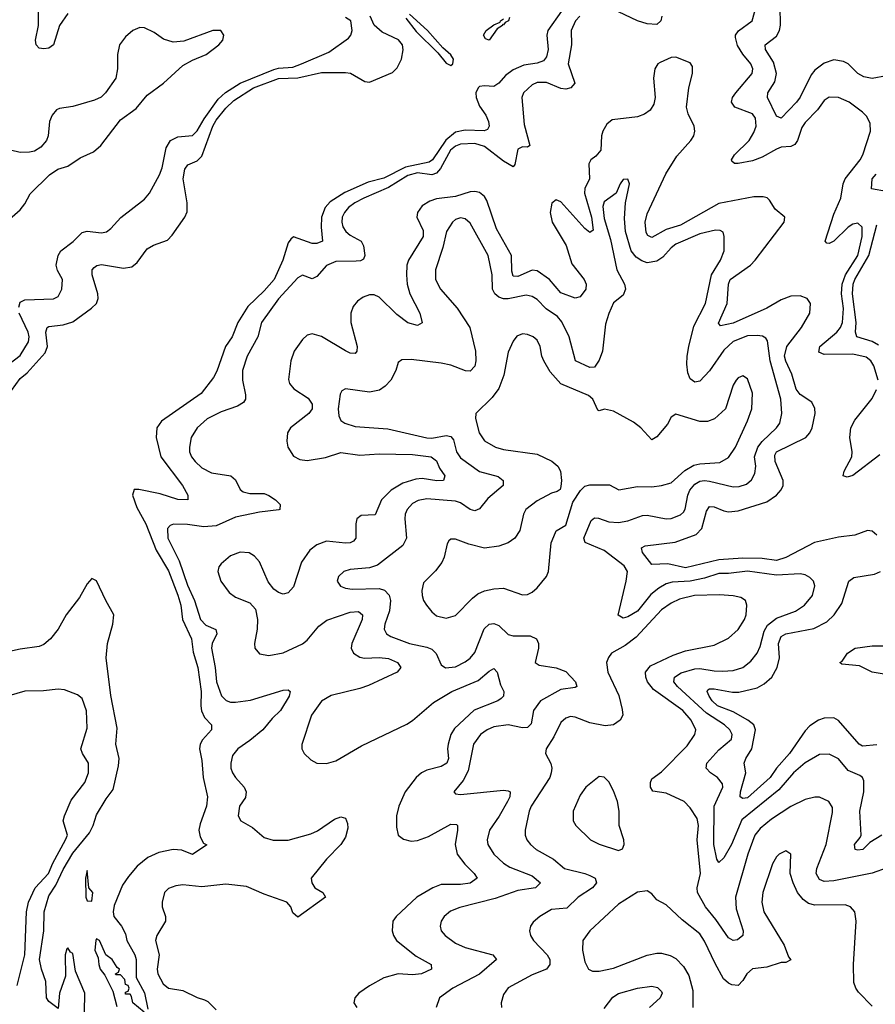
# Model space of a CAD drawing. Header units: inches. Extents: x 1843162 to 1959474, y 907081 to 1016326.
# Tile 279 of 656: x 1912569 to 1916143, y 941203 to 945315. Entities that reach past the tile are written whole.
import ezdxf

# ---------------------------------------------------------------- set-up
doc = ezdxf.new("R2010")
doc.units = ezdxf.units.IN
doc.header["$MEASUREMENT"] = 0
doc.layers.add('B9914', color=7, linetype='Continuous')

msp = doc.modelspace()

# ---------------------------------------------------------------- linework, layer by layer
at = {"layer": 'B9914', "color": 5}
for points, elevation in [([(1912770, 945341.2), (1912734.8, 945290), (1912710.1, 945209.9), (1912690, 945196.5), (1912670, 945192.5), (1912650, 945195.5), (1912636.8, 945210), (1912635.2, 945230), (1912647.9, 945290), (1912647.4, 945350)], 480), ([(1914832.1, 945350), (1914775.7, 945270), (1914771.6, 945250), (1914776.6, 945190), (1914770, 945160.4), (1914756.9, 945143.1), (1914730, 945133.6), (1914674.8, 945125.2), (1914630, 945105.2), (1914598.2, 945081.8), (1914570, 945049.8), (1914550, 945035.4), (1914510, 945038.6), (1914490, 945035.6), (1914484.1, 945030), (1914474.9, 945010), (1914475.8, 944990), (1914490, 944954), (1914515.7, 944915.7), (1914526.8, 944890), (1914530.1, 944870), (1914523, 944857), (1914509.6, 944850.4), (1914430, 944853.7), (1914390, 944845.2), (1914348.7, 944811.3), (1914292.8, 944730), (1914279.4, 944720.6), (1914180.4, 944699.6), (1914090, 944653), (1914024.2, 944635.8), (1913927, 944593), (1913866.2, 944553.8), (1913845.2, 944530), (1913829.6, 944490), (1913827.8, 944447.8), (1913834, 944390), (1913810, 944379.7), (1913790, 944379.8), (1913712.3, 944407.7), (1913701.4, 944398.6), (1913690, 944382.4), (1913668.4, 944310), (1913631.5, 944230), (1913590, 944182.5), (1913522.4, 944117.6), (1913479.8, 944050), (1913455.9, 943990), (1913428.7, 943950), (1913392.5, 943847.5), (1913378.6, 943821.4), (1913326.3, 943753.7), (1913161.7, 943638.3), (1913141.5, 943610), (1913139.4, 943570), (1913157.8, 943490), (1913248.9, 943370), (1913270.5, 943330), (1913270.8, 943310), (1913230, 943311.5), (1913155.6, 943335.6), (1913066.4, 943353.6), (1913047, 943353), (1913039.3, 943330), (1913058.2, 943278.2), (1913095, 943210), (1913139.2, 943099.2), (1913190, 943012.9), (1913230, 942911.3), (1913241.2, 942870), (1913249.3, 942810), (1913287.1, 942730), (1913293.7, 942673.7), (1913312.3, 942610), (1913327.2, 942510), (1913324.8, 942450), (1913328.7, 942428.7), (1913341.4, 942401.4), (1913370.4, 942370), (1913370.5, 942350), (1913331.8, 942308.2), (1913322.7, 942290), (1913320.2, 942270), (1913330, 942221), (1913335.1, 942150), (1913352.9, 942070), (1913349.2, 942030), (1913322.5, 941957.5), (1913317.7, 941930), (1913322.6, 941902.6), (1913335.9, 941875.9), (1913350.6, 941869.4), (1913290, 941828.7), (1913246.5, 941846.5), (1913210, 941849.8), (1913150, 941836.9), (1913104.2, 941815.8), (1913059.6, 941780.4), (1913022.8, 941737.2), (1912998.8, 941701.2), (1912963.5, 941616.5), (1912959.6, 941590), (1912962.6, 941570), (1912994, 941530), (1913010, 941497.3), (1913016.2, 941470), (1913050.2, 941410), (1913055.8, 941390), (1913055.8, 941315.8), (1913090, 941251), (1913103.6, 941183.6)], 460), ([(1914181.5, 945321.5), (1914225.5, 945265.5), (1914316, 945176), (1914350, 945133.7), (1914370, 945123.1), (1914378.8, 945130), (1914381.7, 945150), (1914370, 945168.8), (1914337.1, 945197.1), (1914272.4, 945270), (1914197.8, 945337.8)], 460), ([(1915251.9, 945330), (1915247.9, 945310), (1915230, 945295), (1915190, 945297.6), (1915150, 945310.5), (1915070, 945347.3)], 480), ([(1916155, 943810), (1916137.6, 943870), (1916125.2, 943890), (1916105.4, 943905.4), (1916050, 943918.2), (1915930, 943917.2), (1915906.7, 943926.7), (1915911.3, 943950), (1915982.4, 944010), (1915998.1, 944030), (1916006.6, 944050), (1916011, 944109), (1916002.7, 944170), (1916004.6, 944210), (1916018.7, 944250), (1916070, 944330.2), (1916088.9, 944408.9), (1916088.5, 944448.5), (1916070, 944465), (1916050, 944461.2), (1916030, 944448.4), (1915970, 944389.9), (1915950, 944379.8), (1915941.2, 944381.2), (1915934, 944390), (1915970, 944502.4), (1915999.7, 944570), (1916009.2, 944630), (1916016.9, 944650), (1916080.6, 944730), (1916090.7, 944750), (1916123.1, 944850), (1916121.2, 944881.2), (1916107.4, 944910), (1916090, 944928.5), (1916034, 944970), (1915990, 944990.6), (1915950, 944990.7), (1915930, 944977.6), (1915901.1, 944938.9), (1915850, 944886), (1915835.8, 944864.2), (1915817.9, 944810), (1915806.4, 944793.6), (1915790, 944785.9), (1915750, 944781.9), (1915730, 944774.8), (1915670, 944740.5), (1915630, 944725.9), (1915570, 944714.9), (1915554.7, 944714.7), (1915543.7, 944723.7), (1915541.8, 944730), (1915555.2, 944750), (1915616, 944810), (1915636.4, 944843.6), (1915645.7, 944870), (1915643.3, 944903.3), (1915630, 944921.6), (1915556.8, 944950), (1915542.2, 944970), (1915547.2, 944990), (1915561.2, 945010), (1915629.3, 945090.7), (1915631.8, 945110), (1915623.4, 945130), (1915590, 945171.2), (1915567.7, 945207.7), (1915559.4, 945240.6), (1915559.6, 945250), (1915572, 945268), (1915628.4, 945310), (1915645.3, 945370)], 480), ([(1916190, 945080.7), (1916130, 945068.9), (1916095.6, 945075.6), (1916069.9, 945089.9), (1916029.8, 945130), (1916010, 945140.5), (1915970, 945147.4), (1915930, 945133.3), (1915890, 945104.2), (1915875.1, 945084.9), (1915830, 944991.7), (1915814.3, 944970), (1915750, 944903.5), (1915730, 944911.6), (1915693, 944990), (1915694.6, 945010), (1915724.1, 945055.9), (1915730.8, 945090), (1915717.5, 945137.5), (1915684.9, 945190), (1915683.8, 945210), (1915730, 945246.7), (1915743.2, 945270), (1915747.9, 945292.1), (1915746, 945370)], 460), ([(1912533.8, 943766.2), (1912570, 943816.6), (1912599.7, 943840.3), (1912675.7, 943924.3), (1912684.9, 943950), (1912678.5, 944010), (1912683.9, 944030), (1912690, 944034.3), (1912750, 944040.1), (1912790, 944053.3), (1912868.8, 944110), (1912889.8, 944130), (1912895.9, 944150), (1912895.2, 944170), (1912872.1, 944250), (1912871.5, 944270), (1912880, 944280), (1912890.9, 944289.1), (1912910, 944292.2), (1913002.8, 944277.2), (1913037.2, 944282.8), (1913059.3, 944300.7), (1913101.3, 944358.7), (1913127.2, 944372.8), (1913185.9, 944394.1), (1913205.6, 944414.4), (1913258.3, 944490), (1913267.7, 944512.3), (1913268.2, 944550), (1913251.2, 944650), (1913258.2, 944690), (1913271.8, 944708.2), (1913310, 944724.8), (1913330, 944744.5), (1913376.2, 944870), (1913390, 944894.6), (1913430, 944945.4), (1913462.9, 944977.1), (1913544.8, 945030), (1913650, 945069), (1913730, 945071.4), (1913830, 945094.1), (1913930, 945094.3), (1913951, 945091), (1914010, 945056.5), (1914030, 945054.6), (1914126, 945094), (1914145.9, 945114.1), (1914164.2, 945150), (1914170.6, 945189.4), (1914167.3, 945210), (1914151, 945231), (1914082.5, 945262.5), (1914050, 945291.6), (1914032.5, 945330)], 460), ([(1912565, 944115), (1912570, 944134.9), (1912590, 944145.1), (1912710, 944149.4), (1912730, 944159.5), (1912744.1, 944190), (1912747, 944230), (1912727.2, 944267.2), (1912721.7, 944290), (1912729.9, 944330), (1912740.2, 944350), (1912791.4, 944388.6), (1912830, 944426), (1912850, 944432.1), (1912910, 944425.4), (1912931.4, 944428.6), (1912950, 944442.3), (1912991.5, 944488.5), (1913090, 944565.8), (1913110.7, 944590), (1913153.4, 944666.6), (1913164, 944696), (1913180.2, 944779.8), (1913199.2, 944810), (1913230, 944825.2), (1913290, 944831.2), (1913310, 944850.1), (1913339.2, 944900.8), (1913397.6, 944982.4), (1913428.5, 945011.5), (1913489.8, 945050.2), (1913630, 945107.4), (1913650, 945112.9), (1913710, 945117.3), (1913746.6, 945130), (1913860.8, 945179.2), (1913942.2, 945237.8), (1913952, 945250), (1913957.4, 945270), (1913952.5, 945310), (1913930, 945324.5)], 480), ([(1914908.4, 945330), (1914890.4, 945309.6), (1914873.3, 945270), (1914874.4, 945210), (1914860.1, 945130), (1914888.1, 945050), (1914871.6, 945030), (1914850, 945024.8), (1914830, 945028.2), (1914770, 945052.3), (1914730, 945052.3), (1914710, 945042.5), (1914674.1, 945010), (1914666.6, 944990), (1914676.8, 944876.8), (1914699.6, 944790), (1914690, 944783.2), (1914670, 944783.7), (1914650, 944774.8), (1914637.5, 944710), (1914630, 944700.9), (1914590, 944724.2), (1914510, 944784.9), (1914470, 944797.2), (1914410, 944794.9), (1914390, 944786.9), (1914369.2, 944770), (1914326.7, 944693.3), (1914310, 944674), (1914290, 944666.8), (1914230, 944674.8), (1914190, 944664.8), (1914110, 944614.2), (1914007, 944570), (1913969, 944550), (1913942.4, 944530), (1913925.4, 944510), (1913916.6, 944490), (1913914.5, 944470), (1913919.1, 944450), (1913931.8, 944430), (1913950, 944414.9), (1913994.8, 944390), (1914005.1, 944370), (1914011.2, 944330), (1914005, 944315), (1913992, 944308), (1913973.8, 944306.2), (1913890, 944304.8), (1913850, 944287.9), (1913810, 944242.9), (1913790, 944232.9), (1913750, 944248.2), (1913730, 944237.3), (1913650, 944149.9), (1913578.2, 944050), (1913563.1, 943990), (1913519.2, 943910), (1913499.4, 943850), (1913499, 943810), (1913511.6, 943748.4), (1913511.8, 943730), (1913503.9, 943716.1), (1913478.4, 943701.6), (1913410, 943678), (1913352.3, 943647.7), (1913310.1, 943610), (1913285.4, 943570), (1913277.4, 943530), (1913278.6, 943510), (1913286.4, 943490), (1913301.4, 943470), (1913330, 943443.2), (1913370, 943422.2), (1913450.6, 943410.6), (1913470, 943392.7), (1913490, 943353.6), (1913502.9, 943342.9), (1913530, 943336.6), (1913590, 943335.8), (1913610, 943328.4), (1913637.4, 943310), (1913656.5, 943290), (1913655.5, 943270), (1913651.7, 943268.3), (1913570, 943258.9), (1913470, 943237.9), (1913390, 943200.8), (1913337.8, 943197.8), (1913270, 943207.3), (1913211.8, 943208.2), (1913197.1, 943202.9), (1913186.7, 943190), (1913188.1, 943150), (1913235.4, 943055.4), (1913270, 942954.1), (1913299.6, 942890), (1913323.7, 942810), (1913346.9, 942786.9), (1913388.2, 942768.2), (1913391.7, 942750), (1913372.6, 942710), (1913369.3, 942690), (1913385.5, 942610), (1913390.5, 942550), (1913411.9, 942491.9), (1913431.4, 942471.4), (1913450, 942465.2), (1913470, 942465.5), (1913533.5, 942473.5), (1913670, 942515.1), (1913690, 942516.1), (1913698.2, 942510), (1913694.2, 942490), (1913657.7, 942430), (1913622.9, 942397.1), (1913583.8, 942350), (1913530, 942304.2), (1913480.2, 942270), (1913458.2, 942241.8), (1913450.1, 942210), (1913450.9, 942190), (1913458, 942170), (1913470.2, 942150), (1913506.7, 942110), (1913514.4, 942090), (1913512.7, 942067.3), (1913487.5, 942030), (1913481.3, 941990), (1913493.1, 941970), (1913541.4, 941941.4), (1913590, 941899.5), (1913628.1, 941888.1), (1913690, 941888.4), (1913784.4, 941915.6), (1913812.6, 941927.4), (1913884.2, 941975.8), (1913910, 941986.7), (1913930, 941980.9), (1913938.2, 941958.2), (1913938.9, 941938.9), (1913930, 941901.2), (1913910.5, 941870), (1913850.7, 941810), (1913786.7, 941730), (1913789.3, 941710), (1913802.4, 941690), (1913835.5, 941670), (1913846.4, 941650), (1913730, 941567.3), (1913710, 941585.1), (1913700.9, 941610), (1913684.6, 941630), (1913590, 941662.9), (1913515.9, 941695.9), (1913430, 941705.4), (1913330, 941693.6), (1913250, 941702.3), (1913221.6, 941698.4), (1913190, 941687.1), (1913174, 941670), (1913164.5, 941630), (1913163.9, 941610), (1913178.5, 941570), (1913178, 941550), (1913141.6, 941490), (1913136.1, 941470), (1913151.6, 941410), (1913142.9, 941350), (1913145.4, 941330), (1913168.7, 941288.7), (1913190, 941271.3), (1913250, 941260.8), (1913310, 941231.1), (1913341.4, 941221.4), (1913354.4, 941214.4), (1913390, 941179.6)], 480), ([(1914615.5, 945324.5), (1914610.9, 945310), (1914596.4, 945303.6), (1914590, 945294), (1914585.7, 945294.3), (1914586.3, 945290), (1914563.7, 945276.3), (1914530, 945229.8), (1914514.3, 945234.3), (1914506.1, 945250), (1914517.4, 945270), (1914550, 945293.1), (1914576.1, 945303.9), (1914576.8, 945310), (1914590, 945318.3)], 440), ([(1912435.9, 944404.1), (1912570, 944521.5), (1912590, 944545.7), (1912612.5, 944587.5), (1912692.6, 944667.4), (1912727.6, 944690), (1912770, 944703.8), (1912821.7, 944738.3), (1912877.2, 944762.8), (1912907, 944790), (1912990, 944896.9), (1913055.4, 944944.6), (1913101, 944999), (1913170, 945049.2), (1913250, 945123.2), (1913290, 945145.9), (1913347.6, 945170), (1913400.5, 945210), (1913416.9, 945230), (1913421.6, 945250), (1913409.6, 945269.6), (1913376, 945270), (1913254.5, 945225.5), (1913210, 945220.9), (1913170, 945233.5), (1913130, 945261.6), (1913090, 945280.4), (1913070, 945282.4), (1913041.3, 945270), (1913010, 945242.8), (1912986, 945210), (1912976.6, 945170), (1912977.9, 945110), (1912970.8, 945070), (1912927.5, 945010), (1912908.9, 944991.1), (1912881.2, 944978.8), (1912790, 944952.1), (1912735.4, 944944.6), (1912722.1, 944937.9), (1912704.4, 944915.6), (1912692.7, 944890), (1912687.6, 944830), (1912680.9, 944810), (1912657.4, 944782.6), (1912630, 944766.4), (1912610, 944761.2), (1912570, 944759.9), (1912529.9, 944769.9)], 520), ([(1916150, 943162.6), (1916130, 943179.1), (1916110, 943182.3), (1916058, 943162), (1915990, 943153.6), (1915888.9, 943131.1), (1915770, 943068.5), (1915730, 943056.7), (1915670, 943064.8), (1915590, 943066.6), (1915490, 943059.8), (1915350, 943026.2), (1915276.7, 943043.3), (1915210, 943040.4), (1915170.9, 943090), (1915166, 943110), (1915182.5, 943117.5), (1915307.1, 943132.9), (1915394.9, 943165.1), (1915418.5, 943190), (1915438.1, 943261.9), (1915450, 943281.4), (1915470, 943280.1), (1915510, 943263.6), (1915530, 943260.1), (1915570, 943264.4), (1915690, 943301.7), (1915730, 943328.9), (1915750, 943351.5), (1915757.8, 943370), (1915757.7, 943390), (1915725.4, 943470), (1915723.5, 943496.5), (1915730.7, 943510), (1915853.7, 943570), (1915870, 943589.3), (1915879.3, 943610), (1915892.6, 943670), (1915891.1, 943691.1), (1915877.9, 943717.9), (1915830, 943749.9), (1915812.1, 943772.1), (1915794.7, 943834.7), (1915768.8, 943888.8), (1915764.6, 943910), (1915774.1, 943950), (1915835.2, 944030), (1915870.4, 944090), (1915872.3, 944130), (1915858.7, 944150), (1915830, 944162.1), (1915790, 944159.7), (1915750, 944144.8), (1915690, 944110.4), (1915550, 944047), (1915496.6, 944036.6), (1915487.7, 944047.7), (1915524.9, 944130), (1915530.3, 944210), (1915537.5, 944230), (1915621.9, 944290), (1915641.6, 944310), (1915762, 944470), (1915765.7, 944490), (1915724.3, 944524.3), (1915701.8, 944561.8), (1915691.1, 944571.1), (1915675.1, 944575.1), (1915635.5, 944575.5), (1915490, 944547.3), (1915330, 944457), (1915270, 944438.9), (1915210, 944405.8), (1915193.1, 944413.1), (1915185.8, 944425.8), (1915181.3, 944470), (1915190, 944504.4), (1915268.5, 944671.5), (1915314.5, 944745.5), (1915372.7, 944810), (1915384.7, 944830), (1915389.1, 944850), (1915386.5, 944870), (1915361.2, 944921.2), (1915354.1, 944950), (1915364.1, 945030), (1915380.2, 945090), (1915378.9, 945118.9), (1915370, 945134.7), (1915310, 945158.4), (1915290, 945156.3), (1915244.2, 945135.8), (1915234.6, 945130), (1915221.5, 945110), (1915217.2, 945070), (1915223.7, 944990), (1915218, 944962), (1915202.3, 944937.7), (1915179.3, 944920.7), (1915150, 944909.4), (1915044, 944896), (1915021.6, 944878.4), (1915005.1, 944850), (1914999.5, 944830), (1914996.1, 944770), (1914975.1, 944744.9), (1914955.2, 944730), (1914946.8, 944713.2), (1914949.6, 944650), (1914929.8, 944610), (1914928.3, 944590), (1914958.1, 944490), (1914964.3, 944435.7), (1914950, 944426.6), (1914930, 944442.8), (1914830, 944554.7), (1914810, 944563.2), (1914791.3, 944548.7), (1914784.3, 944510), (1914793.7, 944470), (1914851.9, 944371.9), (1914875.6, 944295.6), (1914926.4, 944230), (1914935, 944210), (1914934.2, 944190), (1914910, 944156.9), (1914890, 944152.4), (1914830, 944174.4), (1914781.5, 944230), (1914730, 944265.6), (1914710, 944269.4), (1914650, 944242.2), (1914630, 944243.5), (1914624.1, 944264.1), (1914623.4, 944330), (1914561.2, 944441.2), (1914520.3, 944560.3), (1914510, 944576.5), (1914490, 944592.7), (1914470, 944597.4), (1914450, 944595.6), (1914390, 944576.2), (1914310, 944566.2), (1914282.3, 944557.7), (1914250, 944537.3), (1914230.9, 944510), (1914228, 944490), (1914254.8, 944434.8), (1914254.9, 944410), (1914192.5, 944310), (1914186.6, 944290), (1914184, 944250), (1914187.8, 944210), (1914198.4, 944170), (1914239.8, 944090), (1914250, 944049.6), (1914230, 944038), (1914190, 944049.4), (1914143.8, 944083.8), (1914070, 944156.6), (1914050, 944166), (1914030, 944166.5), (1914003.2, 944156.8), (1913980, 944140), (1913962.3, 944117.7), (1913951.9, 944090), (1913952.2, 944050), (1913978, 943950), (1913977.2, 943930), (1913970, 943920.4), (1913950, 943922.3), (1913930, 943931.6), (1913830, 943991.7), (1913790, 944002.4), (1913770, 943996.8), (1913750, 943979.8), (1913715.1, 943930), (1913702.1, 943890), (1913691.9, 943811.9), (1913696, 943796), (1913713.4, 943773.4), (1913774, 943734), (1913791.2, 943710), (1913790.6, 943690), (1913777, 943670), (1913700.7, 943610), (1913687.1, 943590), (1913684.7, 943555.3), (1913689.4, 943530), (1913712.4, 943492.4), (1913738.8, 943478.8), (1913770, 943474.5), (1913846.9, 943486.9), (1913910, 943507.5), (1913990, 943496.1), (1914070, 943501.4), (1914210, 943499.6), (1914288, 943490), (1914310, 943472.2), (1914322.5, 943442.5), (1914344.6, 943410), (1914339.1, 943390), (1914311.2, 943388.8), (1914250, 943398.5), (1914223.3, 943396.7), (1914170, 943379.4), (1914121.3, 943350), (1914080.3, 943310), (1914053.4, 943246.6), (1913995.1, 943244.9), (1913977.8, 943230), (1913972.4, 943210), (1913972.7, 943150), (1913962.6, 943137.4), (1913950, 943130.6), (1913930, 943129.4), (1913850, 943137.9), (1913810, 943122.4), (1913780.9, 943099.1), (1913746.6, 943050), (1913712.8, 942947.2), (1913690, 942922), (1913670, 942916.5), (1913650, 942923.1), (1913630, 942937.2), (1913607.4, 942967.4), (1913570, 943051.6), (1913550, 943074.3), (1913527.9, 943087.9), (1913490, 943092), (1913450, 943076.4), (1913410, 943043.1), (1913400.8, 943030), (1913396.6, 943010), (1913408.9, 942970), (1913443.3, 942923.3), (1913470, 942903.3), (1913530, 942880.1), (1913553.3, 942853.3), (1913561.5, 942810), (1913560.1, 942770), (1913549.5, 942710), (1913550.8, 942690.8), (1913570, 942667.1), (1913610, 942659.5), (1913670, 942671.1), (1913750, 942709), (1913770, 942723.5), (1913818.3, 942781.7), (1913852.3, 942807.7), (1913950, 942840.5), (1913983.5, 942843.5), (1914001.4, 942830), (1913999.6, 942810), (1913956.1, 942710), (1913954.2, 942690), (1913963, 942670), (1913990, 942653.3), (1914008.8, 942648.8), (1914070, 942651.2), (1914110, 942646.7), (1914147.6, 942630), (1914160.6, 942610), (1914145.2, 942590), (1914025.6, 942534.4), (1913990, 942521.4), (1913870, 942493.2), (1913830, 942469.4), (1913788.2, 942410), (1913747.8, 942287.8), (1913746.8, 942270), (1913757.2, 942250), (1913784.4, 942224.4), (1913810, 942210.2), (1913850, 942208.7), (1913890, 942220.1), (1913996.9, 942283.1), (1914186.5, 942373.5), (1914210, 942388.6), (1914296.9, 942463.1), (1914374.6, 942510), (1914484, 942556), (1914530, 942594.2), (1914550, 942605.3), (1914563.1, 942590), (1914577.1, 942537.1), (1914591.6, 942510), (1914590.3, 942490), (1914580, 942480), (1914565.7, 942470), (1914467.8, 942432.2), (1914384.9, 942355.1), (1914369.7, 942330), (1914358.6, 942290), (1914355.7, 942270), (1914359.5, 942230), (1914353.6, 942210), (1914330, 942196.6), (1914270, 942181.5), (1914247.8, 942170), (1914225.1, 942150), (1914179.1, 942090), (1914153.3, 942030), (1914142.8, 941990), (1914142.3, 941942.3), (1914150.2, 941910.2), (1914172.7, 941892.7), (1914204.6, 941884.6), (1914230, 941887.1), (1914276.6, 941903.4), (1914370, 941955.1), (1914393.5, 941953.5), (1914397.4, 941950), (1914398, 941930), (1914388.1, 941870), (1914396.3, 941830), (1914428.2, 941788.2), (1914467.6, 941750), (1914479.6, 941730), (1914450, 941709), (1914410, 941703.4), (1914330, 941703.2), (1914294.4, 941690), (1914227.7, 941650), (1914141.3, 941570), (1914128.2, 941550), (1914124.7, 941510), (1914130.2, 941490), (1914143.5, 941470), (1914225, 941405), (1914287.7, 941370), (1914288.9, 941350), (1914247.3, 941330), (1914210, 941327), (1914149.7, 941330.3), (1914090, 941313.3), (1914030, 941280.7), (1913985.3, 941250), (1913968.4, 941230), (1913964.9, 941210), (1913977.6, 941190)], 520), ([(1916170, 941908.9), (1916121, 941879), (1916091.8, 941850), (1916070, 941846.9), (1916059.5, 941850), (1916056.9, 941870), (1916080.7, 941899.3), (1916084.2, 941910), (1916078, 942010), (1916095.2, 942090), (1916095.9, 942135.9), (1916089.9, 942149.9), (1916078.2, 942158.2), (1916030, 942179.5), (1915990, 942228.1), (1915950, 942248.2), (1915910, 942246), (1915850, 942212.3), (1915801, 942170), (1915740.8, 942099.2), (1915585.8, 941974.2), (1915541.9, 941870), (1915510, 941815.3), (1915490, 941795.1), (1915480.7, 941810), (1915468.9, 941870), (1915469.4, 942030), (1915506.1, 942110), (1915504.5, 942124.5), (1915484.7, 942150), (1915454.1, 942170), (1915436.9, 942190), (1915439.7, 942210), (1915490, 942265.5), (1915542.3, 942310), (1915545.3, 942330), (1915535, 942350), (1915512.6, 942370), (1915438.5, 942418.5), (1915317.3, 942530), (1915301.2, 942550), (1915303.8, 942570), (1915332, 942588), (1915390, 942604), (1915410, 942605.5), (1915470, 942595.2), (1915505.4, 942594.6), (1915550, 942597), (1915590, 942610.1), (1915623.3, 942636.7), (1915649.9, 942670.1), (1915661.9, 942698.1), (1915678.3, 942761.7), (1915693.5, 942786.5), (1915730, 942815.6), (1915810, 942844.3), (1915847.8, 942870), (1915880.3, 942910), (1915890.8, 942950.8), (1915884.7, 942970), (1915870, 942986), (1915850, 942997.3), (1915830, 943000.8), (1915730, 942995.4), (1915610, 943011.7), (1915530, 943002.1), (1915490, 943001.9), (1915430, 942982.6), (1915370, 942970.2), (1915294.6, 942965.4), (1915270, 942959.7), (1915238.5, 942941.5), (1915205.5, 942914.5), (1915150, 942844.8), (1915110, 942821.9), (1915090, 942815.8), (1915068.8, 942828.8), (1915102.7, 942970), (1915108, 943010), (1915094.4, 943034.4), (1915010, 943097.8), (1914931.5, 943131.5), (1914925.1, 943150), (1914955.8, 943224.2), (1914970, 943234.6), (1914986.4, 943233.6), (1915030, 943217.9), (1915070, 943215.8), (1915110, 943222), (1915170, 943244.5), (1915190, 943246), (1915269.1, 943230.9), (1915290, 943231.5), (1915330, 943246.6), (1915341.3, 943258.7), (1915349.4, 943270.6), (1915360.5, 943330), (1915369.1, 943350), (1915390, 943375.7), (1915410, 943387.4), (1915430, 943390.5), (1915450, 943387.5), (1915550, 943364.6), (1915575, 943365), (1915605.1, 943374.9), (1915626.7, 943393.3), (1915640.2, 943419.8), (1915644, 943450), (1915639, 943490), (1915652.6, 943530), (1915670, 943554.1), (1915730.6, 943610), (1915744.7, 943630), (1915752.9, 943670), (1915748.5, 943730), (1915703.9, 943890), (1915693.4, 943973.4), (1915685.4, 943985.4), (1915672.7, 943992.7), (1915650, 943996.7), (1915610, 943994.3), (1915550, 943970.8), (1915510, 943934.7), (1915450, 943848.1), (1915410, 943805.1), (1915390, 943801), (1915370, 943815.1), (1915360.5, 943840.5), (1915356.3, 943876.3), (1915356.6, 943910), (1915363.7, 943950), (1915385.6, 944034.4), (1915434.5, 944130), (1915459.1, 944250), (1915496.2, 944310), (1915512.3, 944350), (1915512.3, 944410), (1915508.2, 944428.2), (1915495.2, 944435.2), (1915476, 944436), (1915410, 944421.2), (1915310, 944377.4), (1915290, 944362.1), (1915256.1, 944323.9), (1915230, 944306.6), (1915190, 944299.7), (1915167.3, 944307.3), (1915143.8, 944323.8), (1915123.6, 944350), (1915100.2, 944430), (1915095.8, 944484.2), (1915099.8, 944550), (1915116.3, 944630), (1915109.2, 944649.2), (1915090, 944647), (1915077.6, 944630), (1915060.4, 944590), (1915010, 944554.3), (1915004.7, 944535.3), (1915010, 944484.6), (1915037.6, 944397.6), (1915063.3, 944270), (1915095.4, 944210), (1915100.2, 944190), (1915090, 944164.4), (1915050, 944133), (1915030, 944087.8), (1915016.6, 944043.4), (1915003.4, 943930), (1914990, 943892.5), (1914970, 943863.7), (1914950, 943862.3), (1914890.5, 943890.5), (1914864.1, 943990), (1914833.8, 944053.8), (1914815.8, 944075.8), (1914768, 944108), (1914730, 944146.3), (1914710, 944158.8), (1914684.4, 944164.4), (1914610, 944149), (1914590, 944149.9), (1914570, 944156.7), (1914553.8, 944170), (1914544, 944190), (1914542.5, 944250), (1914525.9, 944330), (1914450, 944465.1), (1914430, 944483.8), (1914410, 944487.8), (1914390, 944480.4), (1914377.4, 944470), (1914352.2, 944430), (1914336.7, 944363.3), (1914305.7, 944270), (1914305.2, 944230), (1914327.3, 944190), (1914396.5, 944110), (1914448.9, 944028.9), (1914472.3, 943930), (1914474.2, 943890), (1914470, 943868.2), (1914450, 943847.8), (1914431.1, 943848.9), (1914370, 943871.8), (1914330, 943881.2), (1914204.7, 943895.3), (1914164.9, 943895.1), (1914150, 943884), (1914140.2, 943850), (1914119.2, 943810), (1914096.1, 943783.9), (1914072.5, 943767.5), (1914030, 943759.8), (1913930, 943773.7), (1913914.6, 943765.4), (1913908.2, 943751.8), (1913899.7, 943690), (1913901.3, 943661.3), (1913910, 943641.3), (1913927.7, 943630), (1913970, 943615.6), (1914106.3, 943606.3), (1914270, 943568.4), (1914290, 943567.2), (1914350, 943578.5), (1914370, 943574.1), (1914381.1, 943561.1), (1914393.8, 943510), (1914410, 943485.4), (1914490, 943428.7), (1914567.1, 943407.1), (1914589.1, 943390), (1914588, 943370), (1914523.9, 943316.1), (1914490, 943271.8), (1914470, 943264), (1914450, 943269.9), (1914410, 943296.7), (1914390, 943303.7), (1914270, 943314), (1914232.8, 943307.2), (1914210, 943295.2), (1914187, 943270), (1914179.8, 943250), (1914177.5, 943230), (1914184.3, 943150), (1914170, 943119.3), (1914063.3, 943036.7), (1914030, 943026.3), (1913950, 943019.4), (1913922.4, 943010), (1913900.3, 942990), (1913894.9, 942970), (1913908.5, 942950), (1913930, 942940.7), (1913957.1, 942937.1), (1914070, 942939.8), (1914092.5, 942932.5), (1914112.3, 942912.3), (1914118.1, 942890), (1914114.1, 942845.9), (1914093.8, 942790), (1914091.6, 942770), (1914100.6, 942750), (1914118.6, 942738.6), (1914197, 942710), (1914270, 942694.7), (1914290, 942686.3), (1914308.6, 942668.6), (1914330, 942620.4), (1914347.8, 942607.8), (1914390, 942612.6), (1914430, 942633.2), (1914450, 942649.4), (1914470, 942672.6), (1914509.2, 942770.8), (1914530, 942790.8), (1914550, 942794), (1914570, 942785), (1914610, 942747.5), (1914630, 942741.3), (1914701.5, 942741.5), (1914728.4, 942730), (1914736.2, 942710), (1914736, 942690), (1914721.7, 942630), (1914739.4, 942619.4), (1914810, 942608.1), (1914850, 942593.1), (1914891, 942550), (1914897, 942530), (1914890, 942525.6), (1914830, 942518.3), (1914745, 942470), (1914715.3, 942430), (1914705.4, 942374.6), (1914690, 942359.3), (1914670, 942357.3), (1914610, 942369.9), (1914550, 942361.7), (1914522, 942350), (1914493.8, 942330), (1914465, 942290), (1914442.4, 942177.6), (1914421.7, 942138.3), (1914383, 942090), (1914390, 942082), (1914410, 942078.9), (1914590, 942097.1), (1914610, 942095.1), (1914617.6, 942090), (1914616.6, 942070), (1914606.1, 942050), (1914571.5, 941988.5), (1914531.5, 941930), (1914522, 941890), (1914524, 941870), (1914550.2, 941830), (1914590, 941793), (1914616.5, 941776.5), (1914710, 941740.2), (1914744.2, 941710), (1914723.8, 941690), (1914650, 941678.3), (1914555.2, 941644.8), (1914407.1, 941607.1), (1914367.9, 941592.1), (1914341.5, 941570), (1914329.1, 941550), (1914325.8, 941530), (1914330.2, 941510), (1914346.7, 941490), (1914390, 941459), (1914430, 941440.9), (1914546, 941410), (1914561.3, 941390), (1914490, 941328.8), (1914378.5, 941270), (1914322.6, 941230), (1914308.5, 941190)], 540), ([(1916190, 944597), (1916127.9, 944607.9), (1916129.8, 944650), (1916146.8, 944670)], 460), ([(1916156.4, 943956.4), (1916130, 943971.3), (1916066, 943990), (1916060.4, 944010), (1916063, 944050), (1916048.1, 944170), (1916051.2, 944210), (1916057.7, 944230), (1916116.8, 944330), (1916150, 944457.9)], 460), ([(1912523.8, 943876.2), (1912570, 943912.9), (1912605.5, 943970), (1912608.7, 943990), (1912604.5, 944010), (1912566.4, 944090)], 480), ([(1916161.8, 943498.2), (1916050, 943411.6), (1916025.2, 943405.2), (1916009.7, 943409.7), (1916013.5, 943430), (1916044.7, 943490), (1916046.1, 943510), (1916036.4, 943570), (1916040.7, 943610), (1916058, 943642), (1916130, 943732.5), (1916148.1, 943770)], 480), ([(1916150, 942287.4), (1916090, 942281.2), (1916076.1, 942290), (1915990, 942387.9), (1915970, 942399.4), (1915930, 942398.5), (1915906.5, 942390), (1915870, 942366), (1915850, 942344.8), (1915785.1, 942250), (1915730.1, 942190), (1915704.4, 942150), (1915610, 942065.3), (1915590, 942062.4), (1915579.3, 942070), (1915579.9, 942090), (1915602.5, 942170), (1915595.2, 942210), (1915602.1, 942230), (1915627.5, 942270), (1915643.2, 942350), (1915635.6, 942370), (1915611.4, 942390), (1915550, 942424.4), (1915483.9, 942450), (1915462.3, 942470), (1915449, 942490), (1915441.3, 942510), (1915443.7, 942516.3), (1915450, 942521.1), (1915470, 942520.6), (1915547.2, 942507.2), (1915573.1, 942506.9), (1915650, 942525.5), (1915678.6, 942541.4), (1915711, 942570), (1915732.8, 942610), (1915743, 942650), (1915739.2, 942710), (1915750, 942738.6), (1915770, 942750.4), (1915886.8, 942773.2), (1915940.2, 942799.8), (1915971.9, 942830), (1916003, 942877), (1916032.2, 942970), (1916053.9, 942986.1), (1916140.5, 942999.5), (1916165.1, 943010)], 520), ([(1912839.8, 941170), (1912840.5, 941250), (1912801.7, 941341.7), (1912790, 941415.1), (1912781, 941421), (1912770, 941439), (1912764.9, 941435.1), (1912759.1, 941410), (1912759.8, 941320.2), (1912734.8, 941250), (1912730, 941186), (1912690, 941215.3), (1912681.2, 941230), (1912678.4, 941298.4), (1912659.3, 941350), (1912652, 941390), (1912669, 941510), (1912671.5, 941590), (1912690, 941656.4), (1912719.9, 941700.1), (1912750, 941765.8), (1912790, 941834.4), (1912860.4, 941919.6), (1912876.2, 941950), (1912890, 941994), (1912930, 942061.6), (1912959.8, 942100.2), (1912981.3, 942198.7), (1912984.4, 942230), (1912971, 942290), (1912976.2, 942356.2), (1912950, 942493.2), (1912929.9, 942650.1), (1912935.2, 942710), (1912957.5, 942790), (1912962.2, 942830), (1912928.2, 942890), (1912890, 942972.3), (1912870, 942980.7), (1912850, 942959.6), (1912818, 942902), (1912763.2, 942830), (1912728.9, 942770), (1912698, 942730), (1912670, 942705.7), (1912650, 942697.3), (1912570, 942686.4), (1912474.6, 942665.4)], 460), ([(1916192.8, 941772.8), (1916130, 941750.6), (1915970, 941719.2), (1915930, 941716.5), (1915910, 941725), (1915895.6, 941750), (1915898.7, 941770), (1915938.4, 941870), (1915964.4, 942004.4), (1915964.5, 942024.5), (1915949.8, 942049.8), (1915910, 942068.4), (1915890, 942068.6), (1915850, 942059), (1915790, 942029.2), (1915710, 941976.9), (1915662, 941938), (1915639.8, 941910), (1915610.5, 941830), (1915559.4, 941650), (1915561.3, 941601.3), (1915591.3, 941510), (1915590.2, 941490), (1915567.7, 941472.3), (1915550, 941469.8), (1915530, 941481.1), (1915477.4, 941557.4), (1915433.6, 941610), (1915399.9, 941670), (1915399.7, 941690), (1915412.5, 941750), (1915399.5, 941890), (1915404.6, 941950), (1915399.1, 941979.1), (1915370, 942024.2), (1915345.1, 942050), (1915270, 942084.5), (1915214, 942094), (1915203.4, 942110), (1915203.4, 942130), (1915210, 942145.3), (1915250, 942174.4), (1915357.2, 942282.8), (1915389.8, 942330), (1915393, 942350), (1915373.4, 942390), (1915338.7, 942430), (1915217.2, 942517.2), (1915191.7, 942550), (1915184.3, 942570), (1915183.4, 942590), (1915203.7, 942616.3), (1915298.7, 942661.3), (1915350, 942679.8), (1915470, 942703.5), (1915530, 942732.1), (1915570, 942769.1), (1915597, 942810), (1915604, 942830), (1915607.1, 942870), (1915600.7, 942890), (1915581.8, 942901.8), (1915549, 942909), (1915493, 942913), (1915387.7, 942910), (1915325.1, 942894.9), (1915290, 942878.4), (1915250, 942849.9), (1915144.1, 942735.9), (1915098.7, 942701.3), (1915041.6, 942670), (1915028.1, 942651.9), (1915019.6, 942630), (1915026, 942590), (1915072.2, 942492.2), (1915085.5, 942434.5), (1915088.5, 942410), (1915077.1, 942390), (1915050, 942369.7), (1915014.2, 942365.8), (1914950, 942378.5), (1914890, 942402.2), (1914870, 942404.5), (1914850, 942398.7), (1914830, 942380.5), (1914800, 942320), (1914768.4, 942270), (1914764.9, 942250), (1914788.3, 942208.3), (1914792, 942190), (1914789.4, 942170), (1914783.2, 942150), (1914705, 942030), (1914696.8, 942010), (1914680.1, 941930), (1914680.6, 941910), (1914687.6, 941890), (1914702.8, 941870), (1914727.1, 941850), (1914798.5, 941810), (1914844.9, 941770), (1914930, 941750.1), (1914950, 941741.4), (1914972.7, 941730), (1914978.6, 941710), (1914961.1, 941690), (1914901.6, 941650), (1914855.2, 941604.8), (1914790, 941598.8), (1914741.1, 941570), (1914714.4, 941545.6), (1914703.1, 941530), (1914698.3, 941510), (1914703.2, 941490), (1914715.2, 941470), (1914772.7, 941410), (1914784, 941390), (1914784.2, 941370), (1914770, 941349.9), (1914710, 941326.2), (1914610, 941272.4), (1914590, 941244.5), (1914579.6, 941210), (1914581.7, 941190)], 560), ([(1916230, 942574), (1916129.9, 942589.9), (1916076.6, 942616.6), (1916004, 942624), (1915994.5, 942630), (1916004.2, 942635.8), (1916026.9, 942670), (1916058.9, 942690), (1916130, 942699.7), (1916210, 942700.5)], 480), ([(1912558, 941282), (1912590.5, 941409.5), (1912597.3, 941590), (1912605, 941630), (1912633.9, 941690), (1912688.6, 941750), (1912707, 941793), (1912760.7, 941890), (1912768.4, 941910), (1912750.5, 941970), (1912756.1, 941990), (1912784.3, 942055.7), (1912840.7, 942130), (1912856.1, 942170), (1912856.1, 942210), (1912831.4, 942250), (1912824.5, 942270), (1912850, 942356), (1912848.4, 942428.4), (1912830, 942480.7), (1912810, 942495.1), (1912756.3, 942516.3), (1912730, 942519.8), (1912667.5, 942512.5), (1912589.5, 942510.5), (1912490, 942482)], 480), ([(1916130, 941196), (1916073.6, 941253.6), (1916062, 941270), (1916054, 941294), (1916052.5, 941370), (1916063.1, 941550), (1916058, 941590), (1916039.6, 941610), (1916018, 941618), (1915890, 941617.2), (1915864.8, 941624.8), (1915841.6, 941641.6), (1915818.7, 941670), (1915799.5, 941710), (1915787.6, 941750), (1915790.8, 941830), (1915770, 941844.7), (1915741.3, 941830), (1915730, 941818.7), (1915714.3, 941790), (1915673.8, 941670), (1915668.8, 941630), (1915678, 941590), (1915762.5, 941450), (1915781.3, 941401.3), (1915790.4, 941389.6), (1915770, 941377.2), (1915750, 941378), (1915690, 941358.7), (1915630, 941351.4), (1915606.4, 941330), (1915590, 941302.4), (1915570, 941281.7), (1915544.2, 941284.2), (1915530, 941291.1), (1915509.7, 941310), (1915473.6, 941373.6), (1915430, 941467.1), (1915410, 941497.4), (1915335.8, 941555.8), (1915270, 941618), (1915230, 941639.3), (1915210, 941665.2), (1915190, 941677.2), (1915150, 941671.2), (1915070, 941622), (1914950.3, 941510), (1914921.1, 941470), (1914919.7, 941430), (1914930, 941381), (1914944.9, 941350), (1914962, 941342), (1914990, 941341.5), (1915050, 941354), (1915190, 941407.8), (1915230, 941416.9), (1915250, 941416.5), (1915286.9, 941406.9), (1915310, 941394.9), (1915341.4, 941361.4), (1915364, 941324), (1915381.3, 941261.3), (1915381.6, 941190)], 580), ([(1913088, 941170), (1913042, 941210), (1913036.4, 941236.4), (1913030, 941246), (1913010, 941246), (1913010, 941254), (1913022, 941258), (1913026, 941270), (1913022, 941282), (1913010, 941286), (1913007.3, 941307.3), (1912990, 941326), (1912970, 941326), (1912969, 941330), (1912982, 941338), (1912986, 941350), (1912976.4, 941356.4), (1912955.3, 941390), (1912928.7, 941410), (1912902, 941470), (1912890, 941477.2), (1912887, 941470), (1912882, 941430), (1912897.1, 941397.1), (1912898.9, 941370), (1912905.2, 941350), (1912924.7, 941324.7), (1912958.4, 941258.4), (1912974.2, 941194.2)], 460), ([(1915010, 941185.6), (1915046.5, 941233.5), (1915070, 941248.5), (1915149.2, 941270.8), (1915210, 941278.8), (1915233.5, 941273.5), (1915250, 941257), (1915253.2, 941250), (1915245, 941230), (1915200.5, 941190)], 560)]:
    msp.add_lwpolyline(points, dxfattribs=dict(at, elevation=elevation))
for points, elevation in [([(1914670, 944002.6), (1914646.3, 943993.7), (1914630, 943972.3), (1914610, 943926.6), (1914592, 943830), (1914570, 943775.1), (1914542.9, 943737.1), (1914473.7, 943670), (1914473.1, 943650), (1914487.6, 943590), (1914510, 943556), (1914556.3, 943530), (1914590, 943520.2), (1914730, 943501.1), (1914791.6, 943471.6), (1914816.5, 943450), (1914827.7, 943430), (1914832.4, 943390), (1914830, 943366), (1914826.8, 943353.2), (1914814.8, 943345.2), (1914790, 943338.4), (1914730, 943306.3), (1914683.1, 943270), (1914673.7, 943250), (1914658.8, 943181.2), (1914637.4, 943150), (1914610.1, 943129.9), (1914570, 943116.8), (1914510, 943108.3), (1914444.5, 943124.5), (1914390, 943145.3), (1914370, 943146), (1914361.6, 943138.4), (1914354.3, 943125.7), (1914342, 943070), (1914332.1, 943047.9), (1914306.4, 943013.6), (1914256.3, 942963.7), (1914249, 942931), (1914250.2, 942910), (1914255.2, 942890), (1914267.6, 942870), (1914290, 942841.7), (1914310, 942824.9), (1914350, 942815.2), (1914390, 942827.2), (1914460.9, 942899.1), (1914483.1, 942916.9), (1914510, 942929.4), (1914550, 942938.7), (1914590, 942940.5), (1914670, 942912.6), (1914690, 942914.7), (1914710, 942924.7), (1914730, 942942.7), (1914769.7, 942990), (1914777.6, 943010), (1914788.5, 943130), (1914806.5, 943173.5), (1914810, 943180.7), (1914850, 943204), (1914879.6, 943300.4), (1914911.1, 943348.9), (1914930, 943366.7), (1914950, 943372.5), (1915033, 943373), (1915071.8, 943351.8), (1915150, 943365.9), (1915210, 943364.4), (1915250, 943369.4), (1915290, 943381.3), (1915347.8, 943432.2), (1915385.6, 943454.4), (1915410, 943460.6), (1915493.6, 943466.4), (1915530, 943486.7), (1915558.9, 943530), (1915610, 943640.4), (1915627.8, 943690), (1915630, 943755.3), (1915610, 943814.5), (1915590, 943827.3), (1915570, 943818.7), (1915562.6, 943810), (1915550, 943789.2), (1915517.5, 943690), (1915471.4, 943648.6), (1915442.9, 943637.1), (1915410, 943637.4), (1915310, 943667.8), (1915290, 943655.1), (1915274.5, 943625.5), (1915230, 943572.8), (1915210, 943560.5), (1915163.7, 943610), (1915133.7, 943633.7), (1915050, 943680.1), (1915012, 943688), (1914990, 943680.9), (1914983.8, 943683.8), (1914963.4, 943730), (1914945.2, 943745.2), (1914830, 943794.5), (1914784.7, 943844.7), (1914759.1, 943890), (1914750.7, 943910), (1914743.5, 943950), (1914730, 943976.9), (1914714, 943990), (1914690, 944000.4)], 560), ([(1914990, 942155.1), (1914934, 942110), (1914910, 942076.2), (1914881.3, 942010), (1914880.9, 941970), (1914891.8, 941950), (1914953, 941890), (1914990, 941871.6), (1915070, 941846), (1915086.8, 941853.2), (1915093.6, 941870), (1915092.8, 941890), (1915072.9, 941950), (1915073.1, 942010), (1915066, 942050), (1915050, 942094.5), (1915030, 942132.3), (1915010, 942152.3)], 580), ([(1912850, 941762), (1912844, 941730), (1912844.6, 941650), (1912850, 941634.8), (1912870, 941634), (1912874, 941670), (1912857.2, 941690)], 460)]:
    msp.add_lwpolyline(points, close=True, dxfattribs=dict(at, elevation=elevation))

doc.saveas('drawing.dxf')
